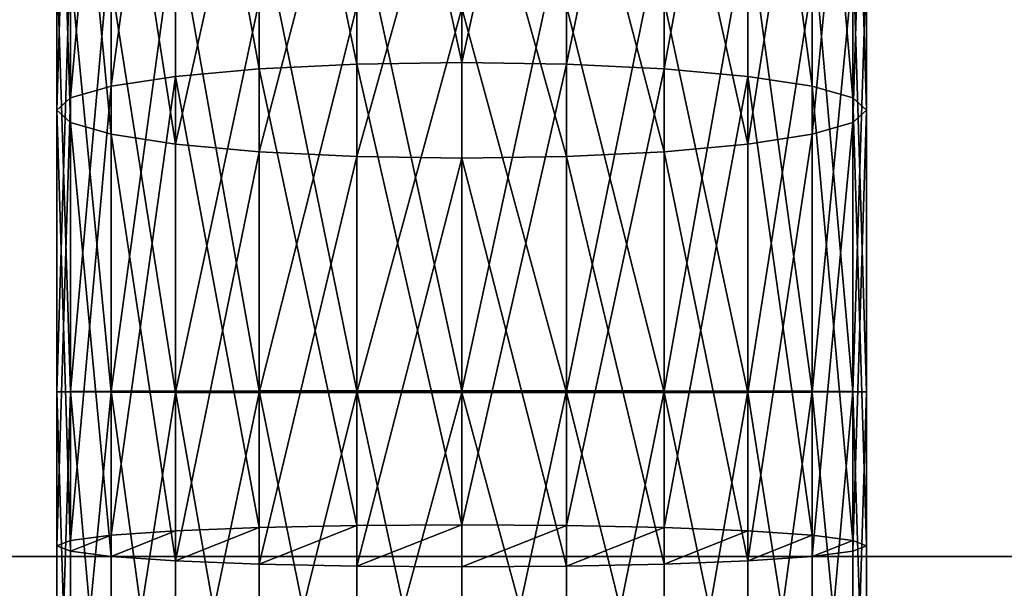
# Model space of a CAD drawing. Header units: inches. Extents: x 15 to 546804, y -66 to 267312.
# Tile 358 of 478: x 440316 to 440335, y 129462 to 129473. Entities that reach past the tile are written whole.
import ezdxf

# ---------------------------------------------------------------- set-up
doc = ezdxf.new("R2010")
doc.units = ezdxf.units.IN
doc.header["$MEASUREMENT"] = 0

# ---------------------------------------------------------------- blocks, each defined once
blk = doc.blocks.new('Group_771')
for p, q in [((-7.598, 63.148, 852), (-6.985, 72.749, 852)), ((-7.339, 63.149, 854.071), (-6.729, 72.716, 854.071)), ((-7.339, 63.149, 849.929), (-6.729, 72.716, 849.929)), ((-6.58, 63.151, 856), (-5.976, 72.618, 856)), ((-6.58, 63.151, 848), (-5.976, 72.618, 848)), ((-5.373, 63.153, 857.657), (-4.779, 72.461, 857.657)), ((-5.373, 63.153, 846.343), (-4.779, 72.461, 846.343)), ((-3.799, 63.157, 858.928), (-3.218, 72.258, 858.928)), ((-3.799, 63.157, 845.072), (-3.218, 72.258, 845.072)), ((-1.967, 63.161, 859.727), (-1.401, 72.021, 859.727)), ((-1.967, 63.161, 844.273), (-1.401, 72.021, 844.273)), ((0, 63.166, 860), (0.549, 71.766, 860)), ((0, 63.166, 844), (0.549, 71.766, 844)), ((1.967, 63.17, 859.727), (2.499, 71.512, 859.727)), ((1.967, 63.17, 844.273), (2.499, 71.512, 844.273)), ((3.799, 63.174, 858.928), (4.316, 71.275, 858.928)), ((3.799, 63.174, 845.072), (4.316, 71.275, 845.072)), ((5.373, 63.178, 857.657), (5.876, 71.071, 857.657)), ((5.373, 63.178, 846.343), (5.876, 71.071, 846.343)), ((6.58, 63.181, 856), (7.074, 70.915, 856)), ((6.58, 63.181, 848), (7.074, 70.915, 848)), ((7.339, 63.182, 854.071), (7.826, 70.817, 854.071)), ((7.339, 63.182, 849.929), (7.826, 70.817, 849.929)), ((8.083, 70.783, 852), (7.598, 63.183, 852)), ((706.184, 58.549, 852), (706.607, 66.628, 852)), ((706.879, 66.614, 854.071), (706.455, 58.517, 854.071)), ((706.879, 66.614, 849.929), (706.455, 58.517, 849.929)), ((706.879, 66.614, 854.071), (706.607, 66.628, 852)), ((706.607, 66.628, 852), (706.879, 66.614, 849.929)), ((706.879, 66.614, 849.929), (707.676, 66.572, 848)), ((707.676, 66.572, 856), (706.879, 66.614, 854.071)), ((707.676, 66.572, 856), (707.249, 58.423, 856)), ((707.676, 66.572, 848), (707.249, 58.423, 848)), ((707.676, 66.572, 848), (708.944, 66.506, 846.343)), ((708.944, 66.506, 857.657), (707.676, 66.572, 856)), ((708.944, 66.506, 857.657), (708.513, 58.272, 857.657)), ((708.944, 66.506, 846.343), (708.513, 58.272, 846.343)), ((708.944, 66.506, 846.343), (710.596, 66.419, 845.072)), ((710.596, 66.419, 858.928), (708.944, 66.506, 857.657)), ((710.596, 66.419, 858.928), (710.159, 58.077, 858.928)), ((710.596, 66.419, 845.072), (710.159, 58.077, 845.072)), ((710.596, 66.419, 845.072), (712.52, 66.318, 844.273)), ((712.52, 66.318, 859.727), (710.596, 66.419, 858.928)), ((712.52, 66.318, 859.727), (712.077, 57.849, 859.727)), ((712.52, 66.318, 844.273), (712.077, 57.849, 844.273)), ((712.52, 66.318, 844.273), (714.585, 66.21, 844)), ((714.585, 66.21, 860), (712.52, 66.318, 859.727)), ((714.585, 66.21, 860), (714.134, 57.604, 860)), ((714.585, 66.21, 844), (714.134, 57.604, 844)), ((714.585, 66.21, 844), (716.65, 66.102, 844.273)), ((716.65, 66.102, 859.727), (714.585, 66.21, 860)), ((716.65, 66.102, 859.727), (716.192, 57.359, 859.727)), ((716.65, 66.102, 844.273), (716.192, 57.359, 844.273)), ((716.65, 66.102, 844.273), (718.574, 66.001, 845.072)), ((718.574, 66.001, 858.928), (716.65, 66.102, 859.727)), ((718.574, 66.001, 858.928), (718.11, 57.131, 858.928)), ((718.574, 66.001, 845.072), (718.11, 57.131, 845.072)), ((718.574, 66.001, 845.072), (720.226, 65.915, 846.343)), ((720.226, 65.915, 857.657), (718.574, 66.001, 858.928)), ((720.226, 65.915, 857.657), (719.756, 56.936, 857.657)), ((720.226, 65.915, 846.343), (719.756, 56.936, 846.343)), ((720.226, 65.915, 846.343), (721.494, 65.849, 848)), ((721.494, 65.849, 856), (720.226, 65.915, 857.657)), ((721.494, 65.849, 856), (721.02, 56.785, 856)), ((721.494, 65.849, 848), (721.02, 56.785, 848)), ((721.494, 65.849, 848), (722.291, 65.807, 849.929)), ((722.291, 65.807, 854.071), (721.494, 65.849, 856)), ((722.291, 65.807, 854.071), (721.814, 56.691, 854.071)), ((722.291, 65.807, 849.929), (721.814, 56.691, 849.929)), ((722.563, 65.793, 852), (722.085, 56.659, 852)), ((722.291, 65.807, 849.929), (722.563, 65.793, 852)), ((722.563, 65.793, 852), (722.291, 65.807, 854.071)), ((-7.598, 63.148, 852), (-7.339, 63.149, 854.071)), ((-7.339, 63.149, 849.929), (-7.598, 63.148, 852)), ((-6.942, 53.55, 852), (-7.598, 63.148, 852)), ((-7.339, 63.149, 854.071), (-6.58, 63.151, 856)), ((-6.58, 63.151, 848), (-7.339, 63.149, 849.929)), ((-6.685, 53.585, 854.071), (-7.339, 63.149, 854.071)), ((-6.685, 53.585, 849.929), (-7.339, 63.149, 849.929)), ((-6.58, 63.151, 856), (-5.373, 63.153, 857.657)), ((-5.373, 63.153, 846.343), (-6.58, 63.151, 848)), ((-5.933, 53.687, 856), (-6.58, 63.151, 856)), ((-5.933, 53.687, 848), (-6.58, 63.151, 848)), ((-5.373, 63.153, 857.657), (-3.799, 63.157, 858.928)), ((-3.799, 63.157, 845.072), (-5.373, 63.153, 846.343)), ((-4.736, 53.848, 857.657), (-5.373, 63.153, 857.657)), ((-4.736, 53.848, 846.343), (-5.373, 63.153, 846.343)), ((-3.799, 63.157, 858.928), (-1.967, 63.161, 859.727)), ((-1.967, 63.161, 844.273), (-3.799, 63.157, 845.072)), ((-3.177, 54.059, 858.928), (-3.799, 63.157, 858.928)), ((-3.177, 54.059, 845.072), (-3.799, 63.157, 845.072)), ((-1.967, 63.161, 859.727), (0, 63.166, 860)), ((0, 63.166, 844), (-1.967, 63.161, 844.273)), ((-1.361, 54.304, 859.727), (-1.967, 63.161, 859.727)), ((-1.361, 54.304, 844.273), (-1.967, 63.161, 844.273)), ((0, 63.166, 860), (1.967, 63.17, 859.727)), ((1.967, 63.17, 844.273), (0, 63.166, 844)), ((0.588, 54.568, 860), (0, 63.166, 860)), ((0.588, 54.568, 844), (0, 63.166, 844)), ((1.967, 63.17, 859.727), (3.799, 63.174, 858.928)), ((3.799, 63.174, 845.072), (1.967, 63.17, 844.273)), ((2.537, 54.831, 859.727), (1.967, 63.17, 859.727)), ((2.537, 54.831, 844.273), (1.967, 63.17, 844.273)), ((3.799, 63.174, 858.928), (5.373, 63.178, 857.657)), ((5.373, 63.178, 846.343), (3.799, 63.174, 845.072)), ((4.353, 55.077, 858.928), (3.799, 63.174, 858.928)), ((4.353, 55.077, 845.072), (3.799, 63.174, 845.072)), ((5.373, 63.178, 857.657), (6.58, 63.181, 856)), ((6.58, 63.181, 848), (5.373, 63.178, 846.343)), ((5.913, 55.287, 857.657), (5.373, 63.178, 857.657)), ((5.913, 55.287, 846.343), (5.373, 63.178, 846.343)), ((6.58, 63.181, 856), (7.339, 63.182, 854.071)), ((7.339, 63.182, 849.929), (6.58, 63.181, 848)), ((7.109, 55.449, 856), (6.58, 63.181, 856)), ((7.109, 55.449, 848), (6.58, 63.181, 848)), ((7.339, 63.182, 854.071), (7.598, 63.183, 852)), ((7.598, 63.183, 852), (7.339, 63.182, 849.929)), ((7.861, 55.551, 854.071), (7.339, 63.182, 854.071)), ((7.861, 55.551, 849.929), (7.339, 63.182, 849.929)), ((7.598, 63.183, 852), (8.118, 55.585, 852)), ((704.798, 51.116, 852), (706.184, 58.549, 852)), ((706.455, 58.517, 854.071), (705.062, 51.048, 854.071)), ((706.455, 58.517, 849.929), (705.062, 51.048, 849.929)), ((707.249, 58.423, 856), (705.837, 50.85, 856)), ((707.249, 58.423, 848), (705.837, 50.85, 848)), ((706.455, 58.517, 854.071), (706.184, 58.549, 852)), ((706.184, 58.549, 852), (706.455, 58.517, 849.929)), ((707.249, 58.423, 856), (706.455, 58.517, 854.071)), ((706.455, 58.517, 849.929), (707.249, 58.423, 848)), ((708.513, 58.272, 857.657), (707.249, 58.423, 856)), ((707.249, 58.423, 848), (708.513, 58.272, 846.343)), ((708.513, 58.272, 857.657), (707.07, 50.535, 857.657)), ((708.513, 58.272, 846.343), (707.07, 50.535, 846.343)), ((710.159, 58.077, 858.928), (708.513, 58.272, 857.657)), ((708.513, 58.272, 846.343), (710.159, 58.077, 845.072)), ((710.159, 58.077, 858.928), (708.676, 50.124, 858.928)), ((710.159, 58.077, 845.072), (708.676, 50.124, 845.072)), ((712.077, 57.849, 859.727), (710.159, 58.077, 858.928)), ((710.159, 58.077, 845.072), (712.077, 57.849, 844.273)), ((712.077, 57.849, 859.727), (710.547, 49.645, 859.727)), ((712.077, 57.849, 844.273), (710.547, 49.645, 844.273)), ((714.134, 57.604, 860), (712.077, 57.849, 859.727)), ((712.077, 57.849, 844.273), (714.134, 57.604, 844)), ((714.134, 57.604, 860), (712.555, 49.132, 860)), ((714.134, 57.604, 844), (712.555, 49.132, 844)), ((716.192, 57.359, 859.727), (714.134, 57.604, 860)), ((714.134, 57.604, 844), (716.192, 57.359, 844.273)), ((716.192, 57.359, 859.727), (714.562, 48.619, 859.727)), ((716.192, 57.359, 844.273), (714.562, 48.619, 844.273)), ((718.11, 57.131, 858.928), (716.192, 57.359, 859.727)), ((716.192, 57.359, 844.273), (718.11, 57.131, 845.072)), ((718.11, 57.131, 858.928), (716.433, 48.14, 858.928)), ((718.11, 57.131, 845.072), (716.433, 48.14, 845.072)), ((719.756, 56.936, 857.657), (718.11, 57.131, 858.928)), ((718.11, 57.131, 845.072), (719.756, 56.936, 846.343)), ((719.756, 56.936, 857.657), (718.04, 47.729, 857.657)), ((719.756, 56.936, 846.343), (718.04, 47.729, 846.343)), ((721.02, 56.785, 856), (719.756, 56.936, 857.657)), ((719.756, 56.936, 846.343), (721.02, 56.785, 848)), ((721.02, 56.785, 856), (719.272, 47.414, 856)), ((721.02, 56.785, 848), (719.272, 47.414, 848)), ((721.814, 56.691, 854.071), (720.047, 47.216, 854.071)), ((721.814, 56.691, 849.929), (720.047, 47.216, 849.929)), ((722.085, 56.659, 852), (720.311, 47.148, 852)), ((721.814, 56.691, 854.071), (721.02, 56.785, 856)), ((721.02, 56.785, 848), (721.814, 56.691, 849.929)), ((722.085, 56.659, 852), (721.814, 56.691, 854.071)), ((721.814, 56.691, 849.929), (722.085, 56.659, 852))]:
    blk.add_line(p, q)
for centre, start, end in [((65.314, 63.315, 852), 165, 255.78566), ((649.276, 65.315, 852), 270, 0.78566)]:
    blk.add_arc(centre, 65.315, start, end)
mesh = blk.add_polyface()
corners = [(-6.985, 72.749, 852), (-7.339, 63.149, 854.071), (-7.598, 63.148, 852), (-6.729, 72.716, 854.071)]
mesh.append_faces([[corners[k] for k in face] for face in [(0, 1, 2), (1, 0, 3)]], dxfattribs={"vtx0": -1})
mesh = blk.add_polyface()
corners = [(-7.339, 63.149, 849.929), (-6.985, 72.749, 852), (-7.598, 63.148, 852), (-6.729, 72.716, 849.929)]
mesh.append_faces([[corners[k] for k in face] for face in [(0, 1, 2), (1, 0, 3)]], dxfattribs={"vtx0": -1})
mesh = blk.add_polyface()
corners = [(-6.729, 72.716, 854.071), (-6.58, 63.151, 856), (-7.339, 63.149, 854.071), (-5.976, 72.618, 856)]
mesh.append_faces([[corners[k] for k in face] for face in [(0, 1, 2), (1, 0, 3)]], dxfattribs={"vtx0": -1})
mesh = blk.add_polyface()
corners = [(-6.58, 63.151, 848), (-6.729, 72.716, 849.929), (-7.339, 63.149, 849.929), (-5.976, 72.618, 848)]
mesh.append_faces([[corners[k] for k in face] for face in [(0, 1, 2), (1, 0, 3)]], dxfattribs={"vtx0": -1})
mesh = blk.add_polyface()
corners = [(-5.976, 72.618, 856), (-5.373, 63.153, 857.657), (-6.58, 63.151, 856), (-4.779, 72.461, 857.657)]
mesh.append_faces([[corners[k] for k in face] for face in [(0, 1, 2), (1, 0, 3)]], dxfattribs={"vtx0": -1})
mesh = blk.add_polyface()
corners = [(-5.373, 63.153, 846.343), (-5.976, 72.618, 848), (-6.58, 63.151, 848), (-4.779, 72.461, 846.343)]
mesh.append_faces([[corners[k] for k in face] for face in [(0, 1, 2), (1, 0, 3)]], dxfattribs={"vtx0": -1})
mesh = blk.add_polyface()
corners = [(-4.779, 72.461, 857.657), (-3.799, 63.157, 858.928), (-5.373, 63.153, 857.657), (-3.218, 72.258, 858.928)]
mesh.append_faces([[corners[k] for k in face] for face in [(0, 1, 2), (1, 0, 3)]], dxfattribs={"vtx0": -1})
mesh = blk.add_polyface()
corners = [(-3.799, 63.157, 845.072), (-4.779, 72.461, 846.343), (-5.373, 63.153, 846.343), (-3.218, 72.258, 845.072)]
mesh.append_faces([[corners[k] for k in face] for face in [(0, 1, 2), (1, 0, 3)]], dxfattribs={"vtx0": -1})
mesh = blk.add_polyface()
corners = [(-3.218, 72.258, 858.928), (-1.967, 63.161, 859.727), (-3.799, 63.157, 858.928), (-1.401, 72.021, 859.727)]
mesh.append_faces([[corners[k] for k in face] for face in [(0, 1, 2), (1, 0, 3)]], dxfattribs={"vtx0": -1})
mesh = blk.add_polyface()
corners = [(-1.967, 63.161, 844.273), (-3.218, 72.258, 845.072), (-3.799, 63.157, 845.072), (-1.401, 72.021, 844.273)]
mesh.append_faces([[corners[k] for k in face] for face in [(0, 1, 2), (1, 0, 3)]], dxfattribs={"vtx0": -1})
mesh = blk.add_polyface()
corners = [(-1.401, 72.021, 859.727), (0, 63.166, 860), (-1.967, 63.161, 859.727), (0.549, 71.766, 860)]
mesh.append_faces([[corners[k] for k in face] for face in [(0, 1, 2), (1, 0, 3)]], dxfattribs={"vtx0": -1})
mesh = blk.add_polyface()
corners = [(0, 63.166, 844), (-1.401, 72.021, 844.273), (-1.967, 63.161, 844.273), (0.549, 71.766, 844)]
mesh.append_faces([[corners[k] for k in face] for face in [(0, 1, 2), (1, 0, 3)]], dxfattribs={"vtx0": -1})
mesh = blk.add_polyface()
corners = [(0.549, 71.766, 860), (1.967, 63.17, 859.727), (0, 63.166, 860), (2.499, 71.512, 859.727)]
mesh.append_faces([[corners[k] for k in face] for face in [(0, 1, 2), (1, 0, 3)]], dxfattribs={"vtx0": -1})
mesh = blk.add_polyface()
corners = [(1.967, 63.17, 844.273), (0.549, 71.766, 844), (0, 63.166, 844), (2.499, 71.512, 844.273)]
mesh.append_faces([[corners[k] for k in face] for face in [(0, 1, 2), (1, 0, 3)]], dxfattribs={"vtx0": -1})
mesh = blk.add_polyface()
corners = [(2.499, 71.512, 859.727), (3.799, 63.174, 858.928), (1.967, 63.17, 859.727), (4.316, 71.275, 858.928)]
mesh.append_faces([[corners[k] for k in face] for face in [(0, 1, 2), (1, 0, 3)]], dxfattribs={"vtx0": -1})
mesh = blk.add_polyface()
corners = [(3.799, 63.174, 845.072), (2.499, 71.512, 844.273), (1.967, 63.17, 844.273), (4.316, 71.275, 845.072)]
mesh.append_faces([[corners[k] for k in face] for face in [(0, 1, 2), (1, 0, 3)]], dxfattribs={"vtx0": -1})
mesh = blk.add_polyface()
corners = [(4.316, 71.275, 858.928), (5.373, 63.178, 857.657), (3.799, 63.174, 858.928), (5.876, 71.071, 857.657)]
mesh.append_faces([[corners[k] for k in face] for face in [(0, 1, 2), (1, 0, 3)]], dxfattribs={"vtx0": -1})
mesh = blk.add_polyface()
corners = [(5.373, 63.178, 846.343), (4.316, 71.275, 845.072), (3.799, 63.174, 845.072), (5.876, 71.071, 846.343)]
mesh.append_faces([[corners[k] for k in face] for face in [(0, 1, 2), (1, 0, 3)]], dxfattribs={"vtx0": -1})
mesh = blk.add_polyface()
corners = [(5.876, 71.071, 857.657), (6.58, 63.181, 856), (5.373, 63.178, 857.657), (7.074, 70.915, 856)]
mesh.append_faces([[corners[k] for k in face] for face in [(0, 1, 2), (1, 0, 3)]], dxfattribs={"vtx0": -1})
mesh = blk.add_polyface()
corners = [(6.58, 63.181, 848), (5.876, 71.071, 846.343), (5.373, 63.178, 846.343), (7.074, 70.915, 848)]
mesh.append_faces([[corners[k] for k in face] for face in [(0, 1, 2), (1, 0, 3)]], dxfattribs={"vtx0": -1})
mesh = blk.add_polyface()
corners = [(7.074, 70.915, 856), (7.339, 63.182, 854.071), (6.58, 63.181, 856), (7.826, 70.817, 854.071)]
mesh.append_faces([[corners[k] for k in face] for face in [(0, 1, 2), (1, 0, 3)]], dxfattribs={"vtx0": -1})
mesh = blk.add_polyface()
corners = [(7.339, 63.182, 849.929), (7.074, 70.915, 848), (6.58, 63.181, 848), (7.826, 70.817, 849.929)]
mesh.append_faces([[corners[k] for k in face] for face in [(0, 1, 2), (1, 0, 3)]], dxfattribs={"vtx0": -1})
mesh = blk.add_polyface()
corners = [(7.826, 70.817, 854.071), (7.598, 63.183, 852), (7.339, 63.182, 854.071), (8.083, 70.783, 852)]
mesh.append_faces([[corners[k] for k in face] for face in [(0, 1, 2), (1, 0, 3)]], dxfattribs={"vtx0": -1})
mesh = blk.add_polyface()
corners = [(7.598, 63.183, 852), (7.826, 70.817, 849.929), (7.339, 63.182, 849.929), (8.083, 70.783, 852)]
mesh.append_faces([[corners[k] for k in face] for face in [(0, 1, 2), (1, 0, 3)]], dxfattribs={"vtx0": -1})
mesh = blk.add_polyface()
corners = [(706.184, 58.549, 852), (706.879, 66.614, 854.071), (706.455, 58.517, 854.071), (706.607, 66.628, 852)]
mesh.append_faces([[corners[k] for k in face] for face in [(0, 1, 2), (1, 0, 3)]], dxfattribs={"vtx0": -1})
mesh = blk.add_polyface()
corners = [(706.879, 66.614, 849.929), (706.184, 58.549, 852), (706.455, 58.517, 849.929), (706.607, 66.628, 852)]
mesh.append_faces([[corners[k] for k in face] for face in [(0, 1, 2), (1, 0, 3)]], dxfattribs={"vtx0": -1})
mesh = blk.add_polyface()
corners = [(706.455, 58.517, 854.071), (707.676, 66.572, 856), (707.249, 58.423, 856), (706.879, 66.614, 854.071)]
mesh.append_faces([[corners[k] for k in face] for face in [(0, 1, 2), (1, 0, 3)]], dxfattribs={"vtx0": -1})
mesh = blk.add_polyface()
corners = [(707.676, 66.572, 848), (706.455, 58.517, 849.929), (707.249, 58.423, 848), (706.879, 66.614, 849.929)]
mesh.append_faces([[corners[k] for k in face] for face in [(0, 1, 2), (1, 0, 3)]], dxfattribs={"vtx0": -1})
mesh = blk.add_polyface()
corners = [(716.65, 66.102, 844.273), (712.52, 66.318, 844.273), (714.585, 66.21, 844), (710.596, 66.419, 845.072), (718.574, 66.001, 845.072), (708.944, 66.506, 846.343), (720.226, 65.915, 846.343), (707.676, 66.572, 848), (721.494, 65.849, 848), (706.879, 66.614, 849.929), (722.291, 65.807, 849.929), (706.607, 66.628, 852), (722.563, 65.793, 852), (706.879, 66.614, 854.071), (722.291, 65.807, 854.071), (707.676, 66.572, 856), (721.494, 65.849, 856), (708.944, 66.506, 857.657), (720.226, 65.915, 857.657), (710.596, 66.419, 858.928), (718.574, 66.001, 858.928), (712.52, 66.318, 859.727), (716.65, 66.102, 859.727), (714.585, 66.21, 860)]
mesh.append_faces([[corners[k] for k in face] for face in [(0, 1, 2), (21, 22, 23)]], dxfattribs={"vtx0": -1})
mesh.append_faces([[corners[k] for k in face] for face in [(1, 0, 3), (3, 4, 5), (5, 6, 7), (7, 8, 9), (9, 10, 11), (11, 12, 13), (13, 14, 15), (15, 16, 17), (17, 18, 19), (19, 20, 21)]], dxfattribs={"vtx0": -1, "vtx1": -1})
mesh.append_faces([[corners[k] for k in face] for face in [(3, 0, 4), (5, 4, 6), (7, 6, 8), (9, 8, 10), (11, 10, 12), (13, 12, 14), (15, 14, 16), (17, 16, 18), (19, 18, 20), (21, 20, 22)]], dxfattribs={"vtx0": -1, "vtx2": -1})
mesh = blk.add_polyface()
corners = [(707.249, 58.423, 856), (708.944, 66.506, 857.657), (708.513, 58.272, 857.657), (707.676, 66.572, 856)]
mesh.append_faces([[corners[k] for k in face] for face in [(0, 1, 2), (1, 0, 3)]], dxfattribs={"vtx0": -1})
mesh = blk.add_polyface()
corners = [(708.944, 66.506, 846.343), (707.249, 58.423, 848), (708.513, 58.272, 846.343), (707.676, 66.572, 848)]
mesh.append_faces([[corners[k] for k in face] for face in [(0, 1, 2), (1, 0, 3)]], dxfattribs={"vtx0": -1})
mesh = blk.add_polyface()
corners = [(708.944, 66.506, 857.657), (710.159, 58.077, 858.928), (708.513, 58.272, 857.657), (710.596, 66.419, 858.928)]
mesh.append_faces([[corners[k] for k in face] for face in [(0, 1, 2), (1, 0, 3)]], dxfattribs={"vtx0": -1})
mesh = blk.add_polyface()
corners = [(710.159, 58.077, 845.072), (708.944, 66.506, 846.343), (708.513, 58.272, 846.343), (710.596, 66.419, 845.072)]
mesh.append_faces([[corners[k] for k in face] for face in [(0, 1, 2), (1, 0, 3)]], dxfattribs={"vtx0": -1})
mesh = blk.add_polyface()
corners = [(710.596, 66.419, 858.928), (712.077, 57.849, 859.727), (710.159, 58.077, 858.928), (712.52, 66.318, 859.727)]
mesh.append_faces([[corners[k] for k in face] for face in [(0, 1, 2), (1, 0, 3)]], dxfattribs={"vtx0": -1})
mesh = blk.add_polyface()
corners = [(712.077, 57.849, 844.273), (710.596, 66.419, 845.072), (710.159, 58.077, 845.072), (712.52, 66.318, 844.273)]
mesh.append_faces([[corners[k] for k in face] for face in [(0, 1, 2), (1, 0, 3)]], dxfattribs={"vtx0": -1})
mesh = blk.add_polyface()
corners = [(712.52, 66.318, 859.727), (714.134, 57.604, 860), (712.077, 57.849, 859.727), (714.585, 66.21, 860)]
mesh.append_faces([[corners[k] for k in face] for face in [(0, 1, 2), (1, 0, 3)]], dxfattribs={"vtx0": -1})
mesh = blk.add_polyface()
corners = [(714.134, 57.604, 844), (712.52, 66.318, 844.273), (712.077, 57.849, 844.273), (714.585, 66.21, 844)]
mesh.append_faces([[corners[k] for k in face] for face in [(0, 1, 2), (1, 0, 3)]], dxfattribs={"vtx0": -1})
mesh = blk.add_polyface()
corners = [(714.585, 66.21, 860), (716.192, 57.359, 859.727), (714.134, 57.604, 860), (716.65, 66.102, 859.727)]
mesh.append_faces([[corners[k] for k in face] for face in [(0, 1, 2), (1, 0, 3)]], dxfattribs={"vtx0": -1})
mesh = blk.add_polyface()
corners = [(716.192, 57.359, 844.273), (714.585, 66.21, 844), (714.134, 57.604, 844), (716.65, 66.102, 844.273)]
mesh.append_faces([[corners[k] for k in face] for face in [(0, 1, 2), (1, 0, 3)]], dxfattribs={"vtx0": -1})
mesh = blk.add_polyface()
corners = [(716.65, 66.102, 859.727), (718.11, 57.131, 858.928), (716.192, 57.359, 859.727), (718.574, 66.001, 858.928)]
mesh.append_faces([[corners[k] for k in face] for face in [(0, 1, 2), (1, 0, 3)]], dxfattribs={"vtx0": -1})
mesh = blk.add_polyface()
corners = [(718.11, 57.131, 845.072), (716.65, 66.102, 844.273), (716.192, 57.359, 844.273), (718.574, 66.001, 845.072)]
mesh.append_faces([[corners[k] for k in face] for face in [(0, 1, 2), (1, 0, 3)]], dxfattribs={"vtx0": -1})
mesh = blk.add_polyface()
corners = [(718.574, 66.001, 858.928), (719.756, 56.936, 857.657), (718.11, 57.131, 858.928), (720.226, 65.915, 857.657)]
mesh.append_faces([[corners[k] for k in face] for face in [(0, 1, 2), (1, 0, 3)]], dxfattribs={"vtx0": -1})
mesh = blk.add_polyface()
corners = [(719.756, 56.936, 846.343), (718.574, 66.001, 845.072), (718.11, 57.131, 845.072), (720.226, 65.915, 846.343)]
mesh.append_faces([[corners[k] for k in face] for face in [(0, 1, 2), (1, 0, 3)]], dxfattribs={"vtx0": -1})
mesh = blk.add_polyface()
corners = [(719.756, 56.936, 857.657), (721.494, 65.849, 856), (721.02, 56.785, 856), (720.226, 65.915, 857.657)]
mesh.append_faces([[corners[k] for k in face] for face in [(0, 1, 2), (1, 0, 3)]], dxfattribs={"vtx0": -1})
mesh = blk.add_polyface()
corners = [(721.494, 65.849, 848), (719.756, 56.936, 846.343), (721.02, 56.785, 848), (720.226, 65.915, 846.343)]
mesh.append_faces([[corners[k] for k in face] for face in [(0, 1, 2), (1, 0, 3)]], dxfattribs={"vtx0": -1})
mesh = blk.add_polyface()
corners = [(721.02, 56.785, 856), (722.291, 65.807, 854.071), (721.814, 56.691, 854.071), (721.494, 65.849, 856)]
mesh.append_faces([[corners[k] for k in face] for face in [(0, 1, 2), (1, 0, 3)]], dxfattribs={"vtx0": -1})
mesh = blk.add_polyface()
corners = [(722.291, 65.807, 849.929), (721.02, 56.785, 848), (721.814, 56.691, 849.929), (721.494, 65.849, 848)]
mesh.append_faces([[corners[k] for k in face] for face in [(0, 1, 2), (1, 0, 3)]], dxfattribs={"vtx0": -1})
mesh = blk.add_polyface()
corners = [(721.814, 56.691, 854.071), (722.563, 65.793, 852), (722.085, 56.659, 852), (722.291, 65.807, 854.071)]
mesh.append_faces([[corners[k] for k in face] for face in [(0, 1, 2), (1, 0, 3)]], dxfattribs={"vtx0": -1})
mesh = blk.add_polyface()
corners = [(722.563, 65.793, 852), (721.814, 56.691, 849.929), (722.085, 56.659, 852), (722.291, 65.807, 849.929)]
mesh.append_faces([[corners[k] for k in face] for face in [(0, 1, 2), (1, 0, 3)]], dxfattribs={"vtx0": -1})
mesh = blk.add_polyface()
corners = [(-7.598, 63.148, 852), (-6.685, 53.585, 854.071), (-6.942, 53.55, 852), (-7.339, 63.149, 854.071)]
mesh.append_faces([[corners[k] for k in face] for face in [(0, 1, 2), (1, 0, 3)]], dxfattribs={"vtx0": -1})
mesh = blk.add_polyface()
corners = [(-6.685, 53.585, 849.929), (-7.598, 63.148, 852), (-6.942, 53.55, 852), (-7.339, 63.149, 849.929)]
mesh.append_faces([[corners[k] for k in face] for face in [(0, 1, 2), (1, 0, 3)]], dxfattribs={"vtx0": -1})
mesh = blk.add_polyface()
corners = [(-7.339, 63.149, 854.071), (-5.933, 53.687, 856), (-6.685, 53.585, 854.071), (-6.58, 63.151, 856)]
mesh.append_faces([[corners[k] for k in face] for face in [(0, 1, 2), (1, 0, 3)]], dxfattribs={"vtx0": -1})
mesh = blk.add_polyface()
corners = [(-5.933, 53.687, 848), (-7.339, 63.149, 849.929), (-6.685, 53.585, 849.929), (-6.58, 63.151, 848)]
mesh.append_faces([[corners[k] for k in face] for face in [(0, 1, 2), (1, 0, 3)]], dxfattribs={"vtx0": -1})
mesh = blk.add_polyface()
corners = [(-6.58, 63.151, 856), (-4.736, 53.848, 857.657), (-5.933, 53.687, 856), (-5.373, 63.153, 857.657)]
mesh.append_faces([[corners[k] for k in face] for face in [(0, 1, 2), (1, 0, 3)]], dxfattribs={"vtx0": -1})
mesh = blk.add_polyface()
corners = [(-4.736, 53.848, 846.343), (-6.58, 63.151, 848), (-5.933, 53.687, 848), (-5.373, 63.153, 846.343)]
mesh.append_faces([[corners[k] for k in face] for face in [(0, 1, 2), (1, 0, 3)]], dxfattribs={"vtx0": -1})
mesh = blk.add_polyface()
corners = [(-3.799, 63.157, 858.928), (-4.736, 53.848, 857.657), (-5.373, 63.153, 857.657), (-3.177, 54.059, 858.928)]
mesh.append_faces([[corners[k] for k in face] for face in [(0, 1, 2), (1, 0, 3)]], dxfattribs={"vtx0": -1})
mesh = blk.add_polyface()
corners = [(-4.736, 53.848, 846.343), (-3.799, 63.157, 845.072), (-5.373, 63.153, 846.343), (-3.177, 54.059, 845.072)]
mesh.append_faces([[corners[k] for k in face] for face in [(0, 1, 2), (1, 0, 3)]], dxfattribs={"vtx0": -1})
mesh = blk.add_polyface()
corners = [(-1.967, 63.161, 859.727), (-3.177, 54.059, 858.928), (-3.799, 63.157, 858.928), (-1.361, 54.304, 859.727)]
mesh.append_faces([[corners[k] for k in face] for face in [(0, 1, 2), (1, 0, 3)]], dxfattribs={"vtx0": -1})
mesh = blk.add_polyface()
corners = [(-3.177, 54.059, 845.072), (-1.967, 63.161, 844.273), (-3.799, 63.157, 845.072), (-1.361, 54.304, 844.273)]
mesh.append_faces([[corners[k] for k in face] for face in [(0, 1, 2), (1, 0, 3)]], dxfattribs={"vtx0": -1})
mesh = blk.add_polyface()
corners = [(0, 63.166, 860), (-1.361, 54.304, 859.727), (-1.967, 63.161, 859.727), (0.588, 54.568, 860)]
mesh.append_faces([[corners[k] for k in face] for face in [(0, 1, 2), (1, 0, 3)]], dxfattribs={"vtx0": -1})
mesh = blk.add_polyface()
corners = [(-1.361, 54.304, 844.273), (0, 63.166, 844), (-1.967, 63.161, 844.273), (0.588, 54.568, 844)]
mesh.append_faces([[corners[k] for k in face] for face in [(0, 1, 2), (1, 0, 3)]], dxfattribs={"vtx0": -1})
mesh = blk.add_polyface()
corners = [(1.967, 63.17, 859.727), (0.588, 54.568, 860), (0, 63.166, 860), (2.537, 54.831, 859.727)]
mesh.append_faces([[corners[k] for k in face] for face in [(0, 1, 2), (1, 0, 3)]], dxfattribs={"vtx0": -1})
mesh = blk.add_polyface()
corners = [(0.588, 54.568, 844), (1.967, 63.17, 844.273), (0, 63.166, 844), (2.537, 54.831, 844.273)]
mesh.append_faces([[corners[k] for k in face] for face in [(0, 1, 2), (1, 0, 3)]], dxfattribs={"vtx0": -1})
mesh = blk.add_polyface()
corners = [(3.799, 63.174, 858.928), (2.537, 54.831, 859.727), (1.967, 63.17, 859.727), (4.353, 55.077, 858.928)]
mesh.append_faces([[corners[k] for k in face] for face in [(0, 1, 2), (1, 0, 3)]], dxfattribs={"vtx0": -1})
mesh = blk.add_polyface()
corners = [(2.537, 54.831, 844.273), (3.799, 63.174, 845.072), (1.967, 63.17, 844.273), (4.353, 55.077, 845.072)]
mesh.append_faces([[corners[k] for k in face] for face in [(0, 1, 2), (1, 0, 3)]], dxfattribs={"vtx0": -1})
mesh = blk.add_polyface()
corners = [(5.373, 63.178, 857.657), (4.353, 55.077, 858.928), (3.799, 63.174, 858.928), (5.913, 55.287, 857.657)]
mesh.append_faces([[corners[k] for k in face] for face in [(0, 1, 2), (1, 0, 3)]], dxfattribs={"vtx0": -1})
mesh = blk.add_polyface()
corners = [(4.353, 55.077, 845.072), (5.373, 63.178, 846.343), (3.799, 63.174, 845.072), (5.913, 55.287, 846.343)]
mesh.append_faces([[corners[k] for k in face] for face in [(0, 1, 2), (1, 0, 3)]], dxfattribs={"vtx0": -1})
mesh = blk.add_polyface()
corners = [(5.373, 63.178, 857.657), (7.109, 55.449, 856), (5.913, 55.287, 857.657), (6.58, 63.181, 856)]
mesh.append_faces([[corners[k] for k in face] for face in [(0, 1, 2), (1, 0, 3)]], dxfattribs={"vtx0": -1})
mesh = blk.add_polyface()
corners = [(7.109, 55.449, 848), (5.373, 63.178, 846.343), (5.913, 55.287, 846.343), (6.58, 63.181, 848)]
mesh.append_faces([[corners[k] for k in face] for face in [(0, 1, 2), (1, 0, 3)]], dxfattribs={"vtx0": -1})
mesh = blk.add_polyface()
corners = [(6.58, 63.181, 856), (7.861, 55.551, 854.071), (7.109, 55.449, 856), (7.339, 63.182, 854.071)]
mesh.append_faces([[corners[k] for k in face] for face in [(0, 1, 2), (1, 0, 3)]], dxfattribs={"vtx0": -1})
mesh = blk.add_polyface()
corners = [(7.861, 55.551, 849.929), (6.58, 63.181, 848), (7.109, 55.449, 848), (7.339, 63.182, 849.929)]
mesh.append_faces([[corners[k] for k in face] for face in [(0, 1, 2), (1, 0, 3)]], dxfattribs={"vtx0": -1})
mesh = blk.add_polyface()
corners = [(7.339, 63.182, 854.071), (8.118, 55.585, 852), (7.861, 55.551, 854.071), (7.598, 63.183, 852)]
mesh.append_faces([[corners[k] for k in face] for face in [(0, 1, 2), (1, 0, 3)]], dxfattribs={"vtx0": -1})
mesh = blk.add_polyface()
corners = [(8.118, 55.585, 852), (7.339, 63.182, 849.929), (7.861, 55.551, 849.929), (7.598, 63.183, 852)]
mesh.append_faces([[corners[k] for k in face] for face in [(0, 1, 2), (1, 0, 3)]], dxfattribs={"vtx0": -1})
mesh = blk.add_polyface()
corners = [(704.798, 51.116, 852), (706.455, 58.517, 854.071), (705.062, 51.048, 854.071), (706.184, 58.549, 852)]
mesh.append_faces([[corners[k] for k in face] for face in [(0, 1, 2), (1, 0, 3)]], dxfattribs={"vtx0": -1})
mesh = blk.add_polyface()
corners = [(706.455, 58.517, 849.929), (704.798, 51.116, 852), (705.062, 51.048, 849.929), (706.184, 58.549, 852)]
mesh.append_faces([[corners[k] for k in face] for face in [(0, 1, 2), (1, 0, 3)]], dxfattribs={"vtx0": -1})
mesh = blk.add_polyface()
corners = [(705.062, 51.048, 854.071), (707.249, 58.423, 856), (705.837, 50.85, 856), (706.455, 58.517, 854.071)]
mesh.append_faces([[corners[k] for k in face] for face in [(0, 1, 2), (1, 0, 3)]], dxfattribs={"vtx0": -1})
mesh = blk.add_polyface()
corners = [(707.249, 58.423, 848), (705.062, 51.048, 849.929), (705.837, 50.85, 848), (706.455, 58.517, 849.929)]
mesh.append_faces([[corners[k] for k in face] for face in [(0, 1, 2), (1, 0, 3)]], dxfattribs={"vtx0": -1})
mesh = blk.add_polyface()
corners = [(705.837, 50.85, 856), (708.513, 58.272, 857.657), (707.07, 50.535, 857.657), (707.249, 58.423, 856)]
mesh.append_faces([[corners[k] for k in face] for face in [(0, 1, 2), (1, 0, 3)]], dxfattribs={"vtx0": -1})
mesh = blk.add_polyface()
corners = [(708.513, 58.272, 846.343), (705.837, 50.85, 848), (707.07, 50.535, 846.343), (707.249, 58.423, 848)]
mesh.append_faces([[corners[k] for k in face] for face in [(0, 1, 2), (1, 0, 3)]], dxfattribs={"vtx0": -1})
mesh = blk.add_polyface()
corners = [(708.513, 58.272, 857.657), (708.676, 50.124, 858.928), (707.07, 50.535, 857.657), (710.159, 58.077, 858.928)]
mesh.append_faces([[corners[k] for k in face] for face in [(0, 1, 2), (1, 0, 3)]], dxfattribs={"vtx0": -1})
mesh = blk.add_polyface()
corners = [(708.676, 50.124, 845.072), (708.513, 58.272, 846.343), (707.07, 50.535, 846.343), (710.159, 58.077, 845.072)]
mesh.append_faces([[corners[k] for k in face] for face in [(0, 1, 2), (1, 0, 3)]], dxfattribs={"vtx0": -1})
mesh = blk.add_polyface()
corners = [(710.159, 58.077, 858.928), (710.547, 49.645, 859.727), (708.676, 50.124, 858.928), (712.077, 57.849, 859.727)]
mesh.append_faces([[corners[k] for k in face] for face in [(0, 1, 2), (1, 0, 3)]], dxfattribs={"vtx0": -1})
mesh = blk.add_polyface()
corners = [(710.547, 49.645, 844.273), (710.159, 58.077, 845.072), (708.676, 50.124, 845.072), (712.077, 57.849, 844.273)]
mesh.append_faces([[corners[k] for k in face] for face in [(0, 1, 2), (1, 0, 3)]], dxfattribs={"vtx0": -1})
mesh = blk.add_polyface()
corners = [(712.077, 57.849, 859.727), (712.555, 49.132, 860), (710.547, 49.645, 859.727), (714.134, 57.604, 860)]
mesh.append_faces([[corners[k] for k in face] for face in [(0, 1, 2), (1, 0, 3)]], dxfattribs={"vtx0": -1})
mesh = blk.add_polyface()
corners = [(712.555, 49.132, 844), (712.077, 57.849, 844.273), (710.547, 49.645, 844.273), (714.134, 57.604, 844)]
mesh.append_faces([[corners[k] for k in face] for face in [(0, 1, 2), (1, 0, 3)]], dxfattribs={"vtx0": -1})
mesh = blk.add_polyface()
corners = [(714.134, 57.604, 860), (714.562, 48.619, 859.727), (712.555, 49.132, 860), (716.192, 57.359, 859.727)]
mesh.append_faces([[corners[k] for k in face] for face in [(0, 1, 2), (1, 0, 3)]], dxfattribs={"vtx0": -1})
mesh = blk.add_polyface()
corners = [(714.562, 48.619, 844.273), (714.134, 57.604, 844), (712.555, 49.132, 844), (716.192, 57.359, 844.273)]
mesh.append_faces([[corners[k] for k in face] for face in [(0, 1, 2), (1, 0, 3)]], dxfattribs={"vtx0": -1})
mesh = blk.add_polyface()
corners = [(716.192, 57.359, 859.727), (716.433, 48.14, 858.928), (714.562, 48.619, 859.727), (718.11, 57.131, 858.928)]
mesh.append_faces([[corners[k] for k in face] for face in [(0, 1, 2), (1, 0, 3)]], dxfattribs={"vtx0": -1})
mesh = blk.add_polyface()
corners = [(716.433, 48.14, 845.072), (716.192, 57.359, 844.273), (714.562, 48.619, 844.273), (718.11, 57.131, 845.072)]
mesh.append_faces([[corners[k] for k in face] for face in [(0, 1, 2), (1, 0, 3)]], dxfattribs={"vtx0": -1})
mesh = blk.add_polyface()
corners = [(718.11, 57.131, 858.928), (718.04, 47.729, 857.657), (716.433, 48.14, 858.928), (719.756, 56.936, 857.657)]
mesh.append_faces([[corners[k] for k in face] for face in [(0, 1, 2), (1, 0, 3)]], dxfattribs={"vtx0": -1})
mesh = blk.add_polyface()
corners = [(718.04, 47.729, 846.343), (718.11, 57.131, 845.072), (716.433, 48.14, 845.072), (719.756, 56.936, 846.343)]
mesh.append_faces([[corners[k] for k in face] for face in [(0, 1, 2), (1, 0, 3)]], dxfattribs={"vtx0": -1})
mesh = blk.add_polyface()
corners = [(718.04, 47.729, 857.657), (721.02, 56.785, 856), (719.272, 47.414, 856), (719.756, 56.936, 857.657)]
mesh.append_faces([[corners[k] for k in face] for face in [(0, 1, 2), (1, 0, 3)]], dxfattribs={"vtx0": -1})
mesh = blk.add_polyface()
corners = [(721.02, 56.785, 848), (718.04, 47.729, 846.343), (719.272, 47.414, 848), (719.756, 56.936, 846.343)]
mesh.append_faces([[corners[k] for k in face] for face in [(0, 1, 2), (1, 0, 3)]], dxfattribs={"vtx0": -1})
mesh = blk.add_polyface()
corners = [(719.272, 47.414, 856), (721.814, 56.691, 854.071), (720.047, 47.216, 854.071), (721.02, 56.785, 856)]
mesh.append_faces([[corners[k] for k in face] for face in [(0, 1, 2), (1, 0, 3)]], dxfattribs={"vtx0": -1})
mesh = blk.add_polyface()
corners = [(721.814, 56.691, 849.929), (719.272, 47.414, 848), (720.047, 47.216, 849.929), (721.02, 56.785, 848)]
mesh.append_faces([[corners[k] for k in face] for face in [(0, 1, 2), (1, 0, 3)]], dxfattribs={"vtx0": -1})
mesh = blk.add_polyface()
corners = [(720.047, 47.216, 854.071), (722.085, 56.659, 852), (720.311, 47.148, 852), (721.814, 56.691, 854.071)]
mesh.append_faces([[corners[k] for k in face] for face in [(0, 1, 2), (1, 0, 3)]], dxfattribs={"vtx0": -1})
mesh = blk.add_polyface()
corners = [(722.085, 56.659, 852), (720.047, 47.216, 849.929), (720.311, 47.148, 852), (721.814, 56.691, 849.929)]
mesh.append_faces([[corners[k] for k in face] for face in [(0, 1, 2), (1, 0, 3)]], dxfattribs={"vtx0": -1})

msp = doc.modelspace()

# ---------------------------------------------------------------- linework, layer by layer
at = {"color": 7}
for p, q in [((441309.129, 129462.714, 3000), (440109.129, 129462.714, 3000)), ((440159.129, 129462.714, 2950), (441259.129, 129462.714, 2950))]:
    msp.add_line(p, q, dxfattribs=at)

# ---------------------------------------------------------------- block references
at = {"color": 7, "extrusion": (-1, 1.27576e-07, -3.33067e-16), "xscale": -1, "rotation": 270.0000056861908}
msp.add_blockref('Group_771', (-129529.189, 939.878, -441176.247), dxfattribs=at)

# ---------------------------------------------------------------- meshes
at = {"color": 7}
mesh = msp.add_polyface(dxfattribs=at)
corners = [(441309.129, 129462.714, 3000), (441259.129, 129462.714, 315.828), (441309.129, 129462.714, 315.828), (441259.129, 129462.714, 2950), (440159.129, 129462.714, 2950), (440109.129, 129462.714, 3000), (440109.129, 129462.714, 315.828), (440159.129, 129462.714, 315.828)]
mesh.append_faces([[corners[k] for k in face] for face in [(3, 0, 1), (4, 0, 3), (5, 4, 6)]], dxfattribs={"vtx0": -1, "vtx1": -1, "color": 7})
mesh.append_faces([[corners[k] for k in face] for face in [(2, 1, 0), (7, 6, 4)]], dxfattribs={"vtx1": -1, "color": 7})
mesh.append_faces([[corners[k] for k in face] for face in [(5, 0, 4)]], dxfattribs={"vtx1": -1, "vtx2": -1, "color": 7})
mesh = msp.add_polyface(dxfattribs=at)
corners = [(440109.129, 129462.714, 3000), (441309.129, 129012.714, 3000), (440109.129, 129012.714, 3000), (441309.129, 129462.714, 3000)]
mesh.append_faces([[corners[k] for k in face] for face in [(2, 1, 0), (3, 0, 1)]], dxfattribs={"vtx1": -1, "color": 7})
mesh = msp.add_polyface(dxfattribs=at)
corners = [(441259.129, 129012.714, 2950), (440159.129, 129462.714, 2950), (440159.129, 129012.714, 2950), (441259.129, 129462.714, 2950)]
mesh.append_faces([[corners[k] for k in face] for face in [(2, 1, 0), (3, 0, 1)]], dxfattribs={"vtx1": -1, "color": 7})

doc.saveas('drawing.dxf')
